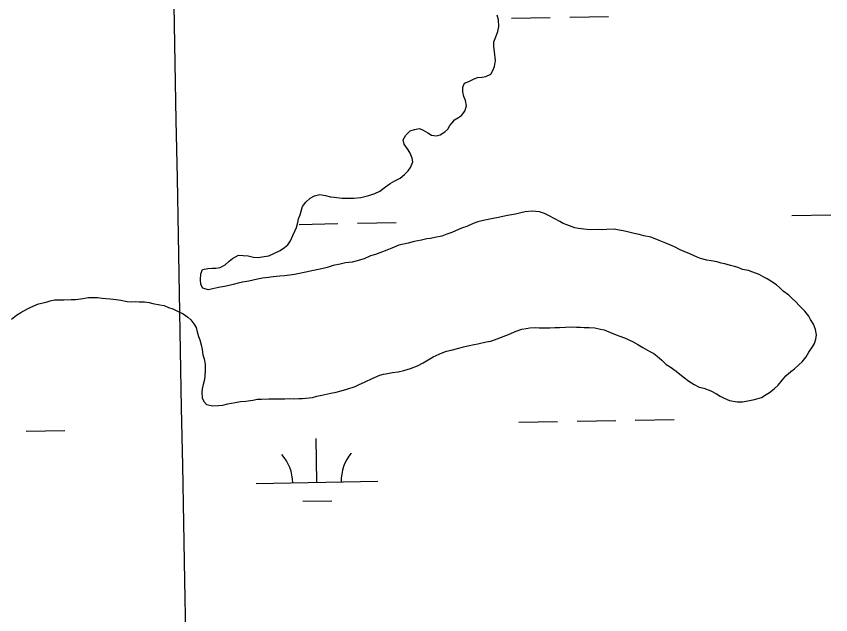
# Model space of a CAD drawing. Extents: x 3925854 to 3964121, y 224593 to 250589.
# Drawn here: x 3956488 to 3957159, y 235595 to 236087 of the extents above; entities that cross this region are included whole.
import ezdxf

# ---------------------------------------------------------------- set-up
doc = ezdxf.new("R2010")
doc.units = 0
for name, color, linetype in [('V-GRID-MAJR', 7, 'Continuous'), ('V-TOPO-SHOR', 7, 'Continuous'), ('V-WETL-SWMP', 7, 'Continuous')]:
    doc.layers.add(name, color=color, linetype=linetype)

msp = doc.modelspace()

# ---------------------------------------------------------------- linework, layer by layer
at = {"layer": 'V-GRID-MAJR'}
msp.add_spline([(3956721.012, 230511.505), (3956609.098, 236569.464), (3956497.148, 242629.345), (3956385.198, 248689.215), (3956385.162, 248691.149)], degree=3, dxfattribs=at)
at = {"layer": 'V-TOPO-SHOR'}
for points in [[(3956641.39, 235863.659), (3956639.762, 235866.639), (3956639.525, 235870.432), (3956639.873, 235875.429), (3956641.235, 235879.04), (3956645.423, 235879.681), (3956649.017, 235879.916), (3956652.009, 235880.148), (3956655.802, 235880.586), (3956659.773, 235882.822), (3956663.14, 235885.653), (3956665.913, 235887.879), (3956670.879, 235890.726), (3956674.676, 235890.566), (3956678.875, 235890.207), (3956683.081, 235889.052), (3956687.079, 235888.694), (3956692.066, 235889.544), (3956695.654, 235890.179), (3956700.031, 235892.022), (3956705.198, 235894.471), (3956708.769, 235896.904), (3956711.342, 235899.327), (3956713.506, 235902.545), (3956715.659, 235906.962), (3956717.222, 235910.372), (3956718.588, 235913.583), (3956719.745, 235917.589), (3956720.314, 235920.592), (3956721.678, 235924.001), (3956722.446, 235927.006), (3956723.605, 235930.813), (3956726.165, 235934.434), (3956729.927, 235937.67), (3956733.505, 235939.503), (3956737.888, 235940.746), (3956742.492, 235939.794), (3956746.696, 235938.837), (3956749.697, 235938.469), (3956756.097, 235937.535), (3956760.092, 235937.576), (3956765.683, 235937.633), (3956771.473, 235938.092), (3956774.86, 235938.925), (3956778.045, 235939.955), (3956783.022, 235941.604), (3956787.2, 235943.445), (3956791.957, 235946.89), (3956795.723, 235949.724), (3956799.498, 235951.959), (3956803.868, 235954.201), (3956807.633, 235957.236), (3956810.598, 235960.261), (3956812.568, 235962.879), (3956814.319, 235967.491), (3956813.887, 235970.684), (3956812.05, 235974.659), (3956810.625, 235977.442), (3956807.379, 235982.202), (3956806.545, 235985.591), (3956808.505, 235989.404), (3956812.263, 235993.04), (3956815.648, 235994.072), (3956819.835, 235994.913), (3956822.841, 235993.744), (3956826.663, 235991.387), (3956829.878, 235989.423), (3956833.679, 235988.862), (3956836.864, 235989.894), (3956840.634, 235992.329), (3956843.208, 235994.551), (3956844.779, 235997.365), (3956846.751, 235999.782), (3956848.724, 236002.198), (3956851.902, 236004.029), (3956854.483, 236005.653), (3956857.241, 236009.276), (3956858.595, 236013.685), (3956857.751, 236018.07), (3956856.52, 236021.255), (3956855.482, 236025.238), (3956855.443, 236029.033), (3956857.008, 236032.246), (3956860.59, 236033.68), (3956864.366, 236035.517), (3956867.747, 236036.949), (3956871.538, 236037.387), (3956874.53, 236037.817), (3956878.504, 236039.855), (3956880.273, 236042.671), (3956881.637, 236046.079), (3956882.585, 236051.084), (3956881.715, 236058.066), (3956881.07, 236062.653), (3956881.229, 236066.45), (3956882.788, 236070.46), (3956884.34, 236074.872), (3956885.096, 236079.074), (3956884.842, 236084.464), (3956883.806, 236088.249)], [(3957068.255, 235884.178), (3957065.05, 235885.145), (3957060.044, 235886.093), (3957056.645, 235886.658), (3957051.437, 235888.004), (3957048.428, 235889.171), (3957045.618, 235890.541), (3957042.409, 235891.707), (3957037.797, 235893.656), (3957034.584, 235895.223), (3957029.965, 235897.572), (3957026.154, 235899.133), (3957022.742, 235900.695), (3957017.327, 235902.837), (3957013.917, 235904.201), (3957010.507, 235905.565), (3957004.703, 235906.704), (3957000.898, 235907.665), (3956996.696, 235908.42), (3956991.086, 235909.962), (3956987.685, 235910.726), (3956984.283, 235911.292), (3956980.08, 235912.047), (3956974.291, 235911.787), (3956970.297, 235911.548), (3956967.299, 235911.718), (3956960.508, 235911.648), (3956955.312, 235911.994), (3956950.909, 235912.75), (3956947.708, 235913.315), (3956941.09, 235915.646), (3956938.283, 235916.815), (3956935.471, 235918.386), (3956931.254, 235920.54), (3956926.232, 235923.285), (3956922.818, 235925.048), (3956918.808, 235926.406), (3956912.613, 235926.942), (3956907.024, 235926.285), (3956903.237, 235925.447), (3956899.051, 235924.608), (3956892.473, 235923.34), (3956888.488, 235922.502), (3956884.897, 235921.865), (3956880.515, 235920.823), (3956875.131, 235919.768), (3956871.344, 235918.933), (3956867.954, 235918.298), (3956864.174, 235916.86), (3956858.806, 235914.411), (3956855.224, 235913.176), (3956852.039, 235911.945), (3956846.471, 235909.489), (3956842.291, 235908.05), (3956838.312, 235906.411), (3956832.53, 235905.352), (3956828.942, 235904.519), (3956825.952, 235904.089), (3956821.567, 235903.044), (3956818.575, 235902.614), (3956815.587, 235901.985), (3956810.406, 235900.734), (3956806.619, 235899.897), (3956802.832, 235898.858), (3956797.063, 235896.603), (3956793.086, 235894.965), (3956787.316, 235892.509), (3956783.534, 235891.272), (3956779.552, 235890.033), (3956774.381, 235887.783), (3956771.395, 235886.755), (3956768.407, 235885.925), (3956764.422, 235885.085), (3956759.033, 235884.43), (3956754.651, 235883.388), (3956748.671, 235882.128), (3956743.891, 235880.682), (3956740.503, 235879.849), (3956736.718, 235878.81), (3956731.138, 235877.756), (3956727.748, 235876.922), (3956724.756, 235876.492), (3956721.17, 235875.656), (3956716.783, 235874.813), (3956713.193, 235874.376), (3956708.606, 235873.731), (3956704.813, 235873.494), (3956699.226, 235872.836), (3956695.437, 235872.199), (3956690.448, 235871.749), (3956686.463, 235870.909), (3956679.284, 235869.439), (3956674.103, 235868.386), (3956670.515, 235867.55), (3956666.531, 235866.512), (3956663.142, 235865.877), (3956659.355, 235865.04), (3956654.373, 235863.991), (3956649.588, 235862.942), (3956645.802, 235862.107), (3956641.39, 235863.659)], [(3956842.074, 235811.566), (3956845.858, 235812.605), (3956852.234, 235814.266), (3956856.217, 235815.306), (3956859.805, 235816.142), (3956864.989, 235817.192), (3956867.981, 235817.622), (3956874.754, 235819.289), (3956878.542, 235819.926), (3956883.718, 235821.778), (3956891.078, 235824.649), (3956894.66, 235826.085), (3956898.637, 235827.922), (3956904.21, 235829.775), (3956907.6, 235830.41), (3956910.792, 235830.842), (3956915.382, 235831.289), (3956918.382, 235830.92), (3956921.778, 235830.955), (3956927.17, 235831.01), (3956931.362, 235831.252), (3956935.157, 235831.291), (3956940.148, 235831.54), (3956944.943, 235831.59), (3956949.139, 235831.432), (3956952.535, 235831.467), (3956955.533, 235831.297), (3956959.529, 235831.137), (3956964.325, 235830.987), (3956968.931, 235829.834), (3956971.933, 235829.265), (3956977.148, 235827.123), (3956981.762, 235825.171), (3956984.971, 235824.006), (3956988.579, 235822.644), (3956995.203, 235819.515), (3956999.622, 235817.163), (3957003.841, 235814.61), (3957009.668, 235811.472), (3957012.881, 235809.707), (3957015.699, 235807.54), (3957019.328, 235804.179), (3957023.16, 235800.822), (3957026.377, 235798.66), (3957031.207, 235795.113), (3957034.227, 235792.745), (3957038.254, 235789.591), (3957041.676, 235787.029), (3957046.1, 235784.277), (3957050.316, 235782.122), (3957054.122, 235781.164), (3957059.936, 235779.024), (3957064.554, 235776.476), (3957067.573, 235774.508), (3957070.784, 235772.941), (3957075.198, 235770.989), (3957081.401, 235769.855), (3957085.796, 235769.9), (3957090.381, 235770.746), (3957095.762, 235771.999), (3957101.539, 235773.656), (3957105.51, 235775.892), (3957108.091, 235777.516), (3957112.053, 235780.752), (3957115.218, 235783.781), (3957118.769, 235788.213), (3957121.534, 235791.437), (3957125.693, 235794.873), (3957128.667, 235797.101), (3957132.228, 235800.333), (3957134.999, 235802.959), (3957138.354, 235806.989), (3957140.512, 235810.804), (3957143.662, 235815.232), (3957145.233, 235818.044), (3957146.396, 235821.452), (3957146.759, 235825.05), (3957146.114, 235829.64), (3957144.27, 235834.014), (3957142.036, 235837.789), (3957140.41, 235840.367), (3957137.17, 235844.73), (3957132.933, 235849.082), (3957129.502, 235852.442), (3957126.879, 235855.013), (3957124.055, 235857.779), (3957119.426, 235861.13), (3957116.602, 235863.696), (3957113.782, 235866.264), (3957109.356, 235869.215), (3957106.339, 235871.184), (3957103.53, 235872.554), (3957099.511, 235874.708), (3957094.5, 235876.656), (3957090.889, 235878.018), (3957085.886, 235878.966), (3957082.273, 235880.527), (3957079.269, 235881.295), (3957076.064, 235882.261), (3957071.257, 235883.611), (3957068.255, 235884.178)], [(3956483.846, 235838.088), (3956488.007, 235841.326), (3956491.581, 235843.558), (3956496.349, 235846.204), (3956499.13, 235847.632), (3956502.112, 235849.059), (3956506.089, 235850.697), (3956512.268, 235852.16), (3956515.653, 235853.192), (3956519.241, 235853.829), (3956523.235, 235854.068), (3956526.831, 235853.905), (3956533.022, 235854.169), (3956536.418, 235854.202), (3956541.005, 235854.849), (3956547.186, 235855.91), (3956551.383, 235855.754), (3956554.778, 235855.787), (3956558.577, 235855.426), (3956561.578, 235855.058), (3956564.977, 235854.691), (3956570.173, 235854.347), (3956573.778, 235853.583), (3956579.18, 235852.639), (3956582.779, 235852.276), (3956585.973, 235852.51), (3956588.972, 235852.34), (3956593.367, 235852.184), (3956597.168, 235851.623), (3956600.17, 235851.056), (3956605.974, 235849.915), (3956609.579, 235849.153), (3956613.189, 235847.593), (3956616.597, 235846.427), (3956621.213, 235844.279), (3956625.227, 235842.321), (3956629.051, 235839.562), (3956631.67, 235837.394), (3956634.099, 235834.221), (3956635.93, 235831.045), (3956636.764, 235827.657), (3956637.8, 235823.873), (3956638.83, 235820.887), (3956640.069, 235816.903), (3956640.907, 235813.117), (3956641.55, 235808.73), (3956642.384, 235805.34), (3956643.227, 235800.956), (3956643.283, 235795.563), (3956643.125, 235791.367), (3956642.756, 235788.367), (3956641.597, 235784.359), (3956640.837, 235780.555), (3956640.469, 235777.555), (3956640.913, 235773.166), (3956642.142, 235770.182), (3956644.364, 235767.809), (3956649.568, 235766.662), (3956654.36, 235766.912), (3956657.95, 235767.348), (3956661.936, 235768.386), (3956668.117, 235769.447), (3956672.503, 235770.291), (3956676.894, 235770.537), (3956682.68, 235771.393), (3956686.469, 235772.032), (3956689.86, 235772.265), (3956695.654, 235772.325), (3956699.248, 235772.361), (3956703.244, 235772.402), (3956709.036, 235772.46), (3956712.63, 235772.697), (3956715.827, 235772.529), (3956720.619, 235772.579), (3956723.613, 235772.808), (3956731.797, 235773.492), (3956735.379, 235774.727), (3956739.565, 235775.567), (3956746.743, 235777.039), (3956751.329, 235777.885), (3956755.312, 235778.923), (3956760.092, 235780.369), (3956766.861, 235782.636), (3956769.644, 235783.863), (3956775.012, 235786.515), (3956780.978, 235789.171), (3956787.142, 235791.832), (3956790.329, 235792.663), (3956793.52, 235793.294), (3956797.706, 235794.136), (3956802.293, 235794.783), (3956807.078, 235795.829), (3956812.456, 235797.284), (3956818.223, 235799.737), (3956822.794, 235802.182), (3956828.352, 235805.435), (3956831.133, 235807.061), (3956838.49, 235810.331), (3956842.074, 235811.566)]]:
    msp.add_lwpolyline(points, dxfattribs=at)
at = {"layer": 'V-WETL-SWMP'}
for p, q in [((3956895.571, 236085.783), (3956927.565, 236086.364)), ((3956943.563, 236086.655), (3956975.557, 236087.237)), ((3957126.56, 235923.454), (3957158.555, 235924.036)), ((3956720.719, 235916.075), (3956752.714, 235916.656)), ((3956768.711, 235916.947), (3956800.706, 235917.529)), ((3956901.619, 235753.163), (3956933.613, 235753.744)), ((3956949.611, 235754.035), (3956981.605, 235754.617)), ((3956997.603, 235754.908), (3957029.598, 235755.49)), ((3956495.778, 235745.783), (3956527.772, 235746.365)), ((3956735.426, 235703.703), (3956734.772, 235739.697)), ((3956685.435, 235702.794), (3956785.418, 235704.612)), ((3956723.709, 235688.056), (3956747.705, 235688.493))]:
    msp.add_line(p, q, dxfattribs=at)
for points in [[(3956760.092, 235937.576), (3956765.684, 235937.633), (3956771.473, 235938.091), (3956774.86, 235938.925), (3956778.045, 235939.956), (3956783.022, 235941.605), (3956787.199, 235943.445), (3956791.958, 235946.889), (3956795.724, 235949.724), (3956799.497, 235951.959), (3956803.868, 235954.201), (3956807.633, 235957.236), (3956810.598, 235960.262), (3956812.569, 235962.879), (3956814.32, 235967.491), (3956813.888, 235970.683), (3956812.05, 235974.659), (3956810.624, 235977.441), (3956807.379, 235982.202), (3956806.546, 235985.59), (3956808.504, 235989.405), (3956812.263, 235993.039), (3956815.648, 235994.072), (3956819.834, 235994.913), (3956822.842, 235993.745), (3956826.662, 235991.387), (3956829.878, 235989.422), (3956833.679, 235988.862), (3956836.864, 235989.893), (3956840.635, 235992.328), (3956843.209, 235994.552), (3956844.779, 235997.364), (3956846.751, 235999.781), (3956848.724, 236002.198), (3956851.902, 236004.029), (3956854.482, 236005.653), (3956857.242, 236009.276), (3956858.595, 236013.685), (3956857.752, 236018.071), (3956856.521, 236021.254), (3956855.482, 236025.239), (3956855.443, 236029.034), (3956857.008, 236032.246), (3956860.589, 236033.68), (3956864.366, 236035.517), (3956867.747, 236036.949), (3956871.538, 236037.387), (3956874.53, 236037.817), (3956878.504, 236039.855), (3956880.273, 236042.67), (3956881.637, 236046.079), (3956882.585, 236051.083), (3956881.715, 236058.065), (3956881.069, 236062.653), (3956881.23, 236066.45), (3956882.787, 236070.461), (3956884.341, 236074.871), (3956885.097, 236079.074), (3956884.842, 236084.464), (3956883.805, 236088.249)], [(3956899.052, 235924.607), (3956892.473, 235923.341), (3956888.487, 235922.502), (3956884.897, 235921.866), (3956880.514, 235920.823), (3956875.131, 235919.769), (3956871.344, 235918.932), (3956867.955, 235918.298), (3956864.174, 235916.861), (3956858.806, 235914.41), (3956855.223, 235913.175), (3956852.039, 235911.944), (3956846.471, 235909.49), (3956842.291, 235908.049), (3956838.312, 235906.411), (3956832.53, 235905.353), (3956828.943, 235904.518), (3956825.951, 235904.088), (3956821.567, 235903.045), (3956818.575, 235902.615), (3956815.586, 235901.985), (3956810.405, 235900.734), (3956806.618, 235899.896), (3956802.833, 235898.859), (3956797.063, 235896.603), (3956793.085, 235894.965), (3956787.317, 235892.509), (3956783.534, 235891.272), (3956779.552, 235890.033), (3956774.381, 235887.783), (3956771.395, 235886.754), (3956768.407, 235885.925), (3956764.421, 235885.085), (3956759.034, 235884.431), (3956754.65, 235883.388), (3956748.67, 235882.128), (3956743.891, 235880.682), (3956740.504, 235879.848), (3956736.719, 235878.811), (3956731.137, 235877.755), (3956727.749, 235876.922), (3956724.757, 235876.492), (3956721.17, 235875.656), (3956716.784, 235874.813), (3956713.193, 235874.377), (3956708.605, 235873.731), (3956704.813, 235873.493), (3956699.226, 235872.837), (3956695.437, 235872.199), (3956690.448, 235871.749), (3956686.462, 235870.909), (3956679.285, 235869.438), (3956674.102, 235868.386), (3956670.515, 235867.551), (3956666.531, 235866.512), (3956663.142, 235865.878), (3956659.355, 235865.04), (3956654.372, 235863.991), (3956649.588, 235862.943), (3956645.801, 235862.106), (3956641.391, 235863.659), (3956639.763, 235866.639), (3956639.524, 235870.432), (3956639.873, 235875.429), (3956641.235, 235879.039), (3956645.423, 235879.68), (3956649.016, 235879.917), (3956652.01, 235880.147), (3956655.801, 235880.585), (3956659.773, 235882.823), (3956663.14, 235885.653), (3956665.914, 235887.879), (3956670.879, 235890.726), (3956674.676, 235890.565), (3956678.874, 235890.208), (3956683.081, 235889.052), (3956687.08, 235888.693), (3956692.065, 235889.543), (3956695.654, 235890.179), (3956700.03, 235892.021), (3956705.198, 235894.471), (3956708.769, 235896.904), (3956711.341, 235899.327), (3956713.506, 235902.545), (3956715.658, 235906.962), (3956717.222, 235910.373), (3956718.587, 235913.583), (3956719.745, 235917.59), (3956720.314, 235920.592), (3956721.678, 235924.002), (3956722.446, 235927.006), (3956723.606, 235930.813), (3956726.166, 235934.435), (3956729.928, 235937.669), (3956733.505, 235939.503), (3956737.887, 235940.746), (3956742.491, 235939.794), (3956746.696, 235938.838), (3956749.696, 235938.469), (3956756.097, 235937.535), (3956760.092, 235937.576)], [(3957015.7, 235807.539), (3957019.329, 235804.18), (3957023.159, 235800.823), (3957026.377, 235798.659), (3957031.207, 235795.112), (3957034.227, 235792.746), (3957038.254, 235789.591), (3957041.676, 235787.029), (3957046.099, 235784.277), (3957050.316, 235782.123), (3957054.121, 235781.163), (3957059.935, 235779.024), (3957064.555, 235776.475), (3957067.572, 235774.508), (3957070.784, 235772.942), (3957075.198, 235770.99), (3957081.402, 235769.854), (3957085.796, 235769.899), (3957090.382, 235770.745), (3957095.762, 235771.998), (3957101.538, 235773.655), (3957105.511, 235775.892), (3957108.091, 235777.516), (3957112.053, 235780.753), (3957115.218, 235783.781), (3957118.769, 235788.212), (3957121.533, 235791.436), (3957125.693, 235794.874), (3957128.666, 235797.102), (3957132.229, 235800.334), (3957134.999, 235802.959), (3957138.354, 235806.988), (3957140.512, 235810.805), (3957143.663, 235815.232), (3957145.233, 235818.044), (3957146.396, 235821.452), (3957146.759, 235825.051), (3957146.113, 235829.639), (3957144.271, 235834.015), (3957142.036, 235837.788), (3957140.411, 235840.368), (3957137.171, 235844.729), (3957132.932, 235849.081), (3957129.502, 235852.442), (3957126.879, 235855.012), (3957124.054, 235857.78), (3957119.426, 235861.129), (3957116.603, 235863.697), (3957113.781, 235866.265), (3957109.356, 235869.216), (3957106.34, 235871.183), (3957103.529, 235872.553), (3957099.512, 235874.709), (3957094.499, 235876.656), (3957090.889, 235878.017), (3957085.886, 235878.965), (3957082.274, 235880.526), (3957079.27, 235881.295), (3957076.064, 235882.261), (3957071.257, 235883.61), (3957068.254, 235884.179), (3957065.049, 235885.145), (3957060.045, 235886.093), (3957056.644, 235886.658), (3957051.436, 235888.003), (3957048.428, 235889.171), (3957045.618, 235890.541), (3957042.41, 235891.707), (3957037.796, 235893.657), (3957034.584, 235895.223), (3957029.965, 235897.573), (3957026.154, 235899.132), (3957022.743, 235900.695), (3957017.327, 235902.838), (3957013.918, 235904.201), (3957010.508, 235905.565), (3957004.704, 235906.704), (3957000.899, 235907.664), (3956996.696, 235908.421), (3956991.087, 235909.962), (3956987.684, 235910.726), (3956984.282, 235911.291), (3956980.08, 235912.047), (3956974.29, 235911.788), (3956970.297, 235911.548), (3956967.299, 235911.717), (3956960.508, 235911.648), (3956955.311, 235911.995), (3956950.909, 235912.749), (3956947.707, 235913.316), (3956941.091, 235915.646), (3956938.283, 235916.816), (3956935.47, 235918.385), (3956931.254, 235920.54), (3956926.232, 235923.285), (3956922.818, 235925.048), (3956918.809, 235926.406), (3956912.612, 235926.942), (3956907.025, 235926.286), (3956903.238, 235925.448), (3956899.052, 235924.607)], [(3956483.846, 235838.087), (3956488.008, 235841.325), (3956491.581, 235843.559), (3956496.348, 235846.204), (3956499.13, 235847.631), (3956502.112, 235849.059), (3956506.09, 235850.698), (3956512.268, 235852.159), (3956515.653, 235853.192), (3956519.242, 235853.828), (3956523.235, 235854.068), (3956526.832, 235853.905), (3956533.022, 235854.168), (3956536.417, 235854.202), (3956541.005, 235854.848), (3956547.186, 235855.91), (3956551.383, 235855.753), (3956554.778, 235855.787), (3956558.577, 235855.426), (3956561.577, 235855.057), (3956564.977, 235854.692), (3956570.174, 235854.346), (3956573.777, 235853.583), (3956579.18, 235852.639), (3956582.779, 235852.277), (3956585.973, 235852.509), (3956588.971, 235852.339), (3956593.367, 235852.184), (3956597.168, 235851.624), (3956600.17, 235851.055), (3956605.975, 235849.916), (3956609.578, 235849.153), (3956613.189, 235847.592), (3956616.597, 235846.428), (3956621.213, 235844.278), (3956625.228, 235842.321), (3956629.052, 235839.563), (3956631.67, 235837.393), (3956634.1, 235834.221)], [(3956634.1, 235834.221), (3956635.93, 235831.044), (3956636.763, 235827.657), (3956637.8, 235823.872), (3956638.83, 235820.886), (3956640.069, 235816.903), (3956640.906, 235813.117), (3956641.55, 235808.729), (3956642.383, 235805.341), (3956643.227, 235800.955), (3956643.282, 235795.563), (3956643.125, 235791.366), (3956642.756, 235788.366), (3956641.598, 235784.359), (3956640.838, 235780.556), (3956640.469, 235777.556), (3956640.913, 235773.166), (3956642.142, 235770.182), (3956644.363, 235767.808), (3956649.568, 235766.662), (3956654.36, 235766.911), (3956657.951, 235767.347), (3956661.935, 235768.386), (3956668.117, 235769.448), (3956672.503, 235770.291), (3956676.895, 235770.536), (3956682.679, 235771.393), (3956686.468, 235772.031), (3956689.861, 235772.266), (3956695.654, 235772.324), (3956699.249, 235772.361), (3956703.244, 235772.402), (3956709.036, 235772.46), (3956712.629, 235772.697), (3956715.827, 235772.53), (3956720.62, 235772.578), (3956723.614, 235772.808), (3956731.797, 235773.491), (3956735.38, 235774.726), (3956739.566, 235775.567), (3956746.743, 235777.039), (3956751.328, 235777.884), (3956755.313, 235778.924), (3956760.092, 235780.37), (3956766.861, 235782.637), (3956769.645, 235783.863), (3956775.011, 235786.515), (3956780.977, 235789.172), (3956787.142, 235791.832), (3956790.33, 235792.663), (3956793.519, 235793.295), (3956797.706, 235794.136), (3956802.293, 235794.782), (3956807.077, 235795.83), (3956812.455, 235797.283), (3956818.223, 235799.738), (3956822.793, 235802.182), (3956828.353, 235805.434), (3956831.133, 235807.061), (3956838.49, 235810.331), (3956842.073, 235811.566), (3956845.858, 235812.604), (3956852.233, 235814.266), (3956856.218, 235815.306), (3956859.805, 235816.141), (3956864.988, 235817.193), (3956867.98, 235817.623), (3956874.754, 235819.29), (3956878.543, 235819.927), (3956883.718, 235821.778), (3956891.079, 235824.649), (3956894.66, 235826.084), (3956898.637, 235827.922), (3956904.211, 235829.776), (3956907.6, 235830.41), (3956910.792, 235830.842), (3956915.382, 235831.288), (3956918.382, 235830.919), (3956921.777, 235830.954), (3956927.17, 235831.009), (3956931.362, 235831.251), (3956935.157, 235831.29), (3956940.149, 235831.54), (3956944.942, 235831.589), (3956949.139, 235831.432), (3956952.534, 235831.466), (3956955.532, 235831.297), (3956959.529, 235831.138), (3956964.324, 235830.987), (3956968.93, 235829.835), (3956971.933, 235829.266), (3956977.148, 235827.122), (3956981.762, 235825.172), (3956984.97, 235824.006), (3956988.579, 235822.644), (3956995.203, 235819.515), (3956999.622, 235817.163), (3957003.842, 235814.609), (3957009.667, 235811.473), (3957012.881, 235809.707), (3957015.7, 235807.539)]]:
    msp.add_lwpolyline(points, dxfattribs=at)
for centre, start, end in [((3956680.184, 235703.173), 0.269879, 41.813537), ((3956790.652, 235705.182), 140.269876, 181.813534)]:
    msp.add_arc(centre, 35.246, start, end, dxfattribs=at)

doc.saveas('drawing.dxf')
